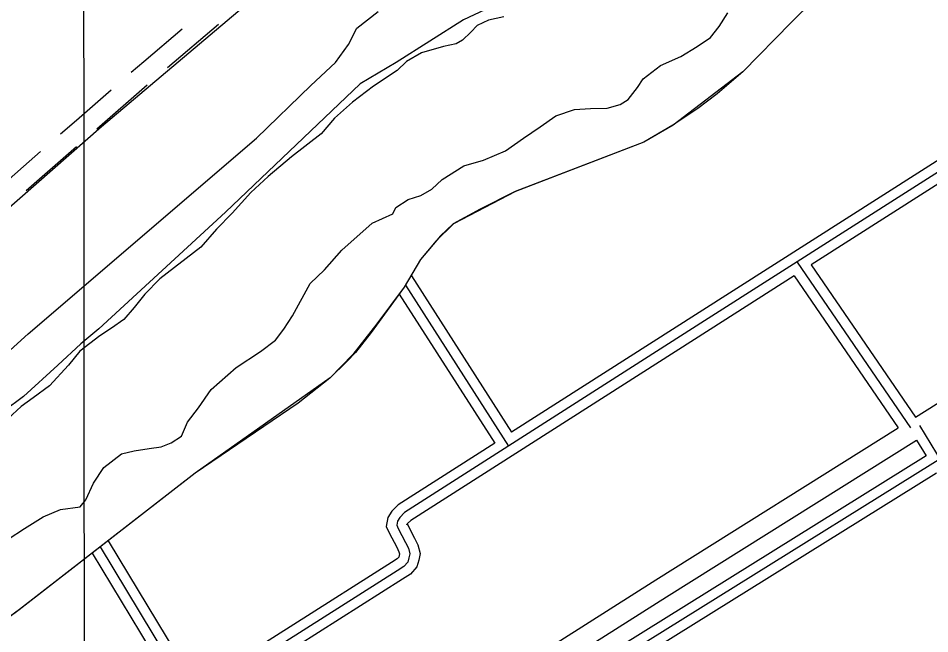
# Model space of a CAD drawing. Extents: x 3297772 to 3335630, y 634068 to 659439.
# Drawn here: x 3307038 to 3308401, y 647184 to 648104 of the extents above; entities that cross this region are included whole.
import ezdxf

# ---------------------------------------------------------------- set-up
doc = ezdxf.new("R2010")
doc.units = 0
for name, color, linetype in [('V-GRID-MAJR', 7, 'Continuous'), ('V-ROAD-CNTR', 7, 'Continuous'), ('V-SITE-OTLN', 7, 'Continuous'), ('V-SITE-VEGE', 7, 'Continuous'), ('V-TOPO-SHOR', 7, 'Continuous')]:
    doc.layers.add(name, color=color, linetype=linetype)

msp = doc.modelspace()

# ---------------------------------------------------------------- linework, layer by layer
at = {"layer": 'V-GRID-MAJR'}
msp.add_spline([(3307142.665, 639451.888), (3307140.4620000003, 642480.638), (3307136.054, 648541.983), (3307131.646, 654603.3520000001), (3307129.441, 657635.958)], degree=3, dxfattribs=at)
at = {"layer": 'V-ROAD-CNTR'}
for p, q in [((3307337.627998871, 648094.9361993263), (3307261.3963588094, 648030.2186240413)), ((3307231.051144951, 648004.1595428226), (3307155.6032559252, 647938.5274039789)), ((3307125.4273848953, 647912.2706984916), (3307049.9923221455, 647846.6235256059)), ((3307071.3303044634, 647904.9621555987), (3306995.895241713, 647839.3149827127))]:
    msp.add_line(p, q, dxfattribs=at)
for points in [[(3312939.259084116, 650719.7405338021), (3312147.8886668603, 650226.4545203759), (3311603.3287559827, 649890.6091920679), (3310922.80111704, 649468.348036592), (3310057.579847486, 648917.3251386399), (3309400.102162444, 648502.041969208), (3308809.789343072, 648126.674719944), (3308064.599833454, 647651.8196696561), (3307615.6257314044, 647365.3602425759), (3307608.5777455, 647358.1752569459), (3307605.153752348, 647352.5692681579), (3307604.129754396, 647346.629280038), (3307606.361749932, 647341.7572897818), (3307617.461727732, 647320.5463322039), (3307621.65271935, 647311.931349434), (3307623.69271527, 647303.7813657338), (3307622.4197178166, 647297.7103778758), (3307620.646721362, 647291.379390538), (3307614.8467329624, 647284.846403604), (3307604.638753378, 647278.2334168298), (3306995.5399715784, 646891.920189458)], [(3312538.3908858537, 648862.342248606), (3312246.516469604, 649205.222562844), (3311949.495063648, 649557.7548577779), (3311933.901094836, 649569.93883341), (3311922.9381167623, 649576.9168194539), (3311909.680143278, 649578.560816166), (3311892.29917804, 649578.365816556), (3311870.545221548, 649576.1998208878), (3311806.407349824, 649556.6208600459), (3311715.9435307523, 649509.5969540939), (3309918.72812519, 648366.885239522), (3308700.572561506, 647622.2597287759), (3307816.6983292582, 647071.6478300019), (3307154.2246542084, 646652.5346682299)], [(3308752.507457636, 648666.5346402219), (3308635.3006920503, 648439.1980948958), (3308612.3077380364, 648396.4581803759), (3308590.2817820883, 648362.96124737), (3308549.587863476, 648333.5343062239), (3308478.6350053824, 648288.099397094), (3308287.3353879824, 648168.914635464), (3308228.423505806, 648132.680707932), (3308194.0385745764, 648098.154776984), (3308121.64171937, 648024.190924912), (3308017.39692786, 647944.70708388), (3307973.7430151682, 647918.9731353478), (3307781.580399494, 647845.4142824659), (3307689.009584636, 647796.941379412), (3307663.105636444, 647771.3984304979), (3307639.5876834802, 647743.600486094), (3307615.10773244, 647702.121569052), (3307574.2868140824, 647647.3226786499), (3307538.351885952, 647601.8957695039), (3307504.4889536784, 647566.5878401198), (3307302.7243572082, 647424.1521249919), (3307039.646883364, 647219.9345334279), (3306925.0941124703, 647135.765701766)], [(3308478.6350053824, 648288.099397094), (3308287.3383879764, 648168.9156354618), (3308256.323450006, 648149.823673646), (3308228.4215058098, 648132.6787079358), (3308194.0385745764, 648098.154776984), (3308121.955718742, 648024.5109242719), (3308083.39179587, 647991.2959907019), (3308054.69185327, 647969.601034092), (3308016.9859286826, 647944.4650843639), (3307973.7430151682, 647918.9731353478), (3307781.478399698, 647845.375282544), (3307728.9335047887, 647818.8303356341), (3307688.650585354, 647796.795379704), (3307669.7056232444, 647778.934415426), (3307639.7426831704, 647743.86248557), (3307615.31273203, 647702.468568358), (3307565.6738313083, 647634.5307042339), (3307542.41287783, 647604.8737635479), (3307529.5649035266, 647591.156790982), (3307504.071954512, 647566.3718405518), (3307456.64304937, 647528.8359156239), (3307302.6213574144, 647424.0721251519), (3307039.9518827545, 647220.171532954), (3306973.8190150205, 647172.2116288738)], [(3307283.1661693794, 648088.053316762), (3307225.691317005, 648039.2594946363), (3307207.1273706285, 648023.110712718)], [(3308716.2025302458, 648084.825803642), (3308056.534849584, 647664.4676443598), (3307775.913410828, 647485.422002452)], [(3307176.9482148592, 647996.8578570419), (3307125.053042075, 647951.714232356), (3307101.504329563, 647931.2210247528)], [(3308454.69605326, 647882.613208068), (3308223.964514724, 647735.584502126)], [(3308202.8255570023, 647739.900493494), (3308372.6712173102, 647491.9829893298)], [(3308223.964514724, 647735.584502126), (3308379.743203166, 647508.201956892)], [(3308198.65156535, 647719.4545343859), (3308072.6648173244, 647639.1716949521), (3307625.1357123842, 647353.635266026), (3307620.485721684, 647348.8942755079), (3307619.4487237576, 647347.196278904), (3307619.700723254, 647348.6562759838), (3307619.8347229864, 647348.3632765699), (3307630.853700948, 647327.3063186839), (3307635.824691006, 647317.0883391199), (3307639.080684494, 647304.07836514), (3307636.998688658, 647294.1443850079), (3307634.158694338, 647284.0054052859), (3307624.711713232, 647273.364426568), (3307612.7337371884, 647265.605442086), (3307016.157930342, 646887.2341988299)], [(3308198.650565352, 647719.4545343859), (3308354.300254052, 647492.2559887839)], [(3307626.0367105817, 647719.159534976), (3307775.91241083, 647485.4210024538)], [(3307617.041728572, 647705.3975625), (3307771.363419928, 647464.726043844)], [(3307607.996746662, 647691.71258987), (3307750.621461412, 647469.2850347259)], [(3308379.743203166, 647508.201956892), (3308602.679757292, 647647.935677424)], [(3307124.3747139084, 646714.1015450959), (3307991.673979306, 647264.9664433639), (3308354.300254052, 647492.2559887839)], [(3308385.83619098, 647495.3759825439), (3308555.5258516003, 647216.3175406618)], [(3307750.6224614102, 647469.2850347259), (3307606.1157504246, 647377.085219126), (3307596.669769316, 647367.456238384), (3307590.858780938, 647357.942257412), (3307588.5587855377, 647344.602284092), (3307592.8887768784, 647335.151302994), (3307604.0697545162, 647313.7863457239), (3307607.480747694, 647306.7743597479), (3307608.304746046, 647303.484366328), (3307607.840746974, 647301.276370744), (3307607.134748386, 647298.7533757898), (3307604.9817526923, 647296.32838064), (3307596.543769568, 647290.8613915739), (3307304.1783543, 647105.4327624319)], [(3307769.5044236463, 647088.315796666), (3308007.68194729, 647239.594494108), (3308381.385199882, 647473.8260256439)], [(3308381.385199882, 647473.8260256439), (3308395.820171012, 647450.087073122)], [(3308395.82117101, 647450.087073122), (3307808.72234521, 647084.3518045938), (3307782.16739832, 647067.5518381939)], [(3308411.4091398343, 647424.452124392), (3307824.674313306, 647058.9438554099), (3307797.7903670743, 647041.935889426)], [(3307160.837640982, 647314.0103452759), (3307299.2573641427, 647084.5498041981)], [(3307172.791617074, 647323.2323268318), (3307304.1773543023, 647105.43376243)], [(3307148.850664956, 647304.8413636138), (3307278.836404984, 647089.3617945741)]]:
    msp.add_lwpolyline(points, dxfattribs=at)
at = {"layer": 'V-SITE-OTLN'}
msp.add_lwpolyline([(3307862.054, 649829.672), (3307617.185, 649646.1140000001), (3307514.725, 649551.478), (3307445.276, 649441.525), (3307425.349, 649309.281), (3307452.057, 649127.188), (3307540.2660000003, 648833.142), (3307619.7800000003, 648449.533), (3307619.4790000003, 648386.123), (3307608.049, 648359.433), (3307551.694, 648277.816), (3307439.552, 648176.338), (3307162.734, 647941.922), (3306865.114, 647681.412)], dxfattribs=at)
at = {"layer": 'V-SITE-VEGE'}
for points in [[(3308411.401, 648657.507), (3308399.119, 648635.387), (3308372.1, 648598.517), (3308345.083, 648569.019), (3308271.396, 648512.486), (3308173.145, 648414.166), (3308153.497, 648399.4180000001), (3308146.128, 648382.211), (3308143.668, 648357.631), (3308028.227, 648298.638), (3308001.207, 648278.976), (3307984.014, 648256.853), (3307976.644, 648237.1900000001), (3307949.626, 648217.525), (3307704.004, 648102), (3307603.2970000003, 648038.094), (3307549.261, 648006.139), (3307347.85, 647814.415), (3307158.717, 647639.897), (3307131.698, 647617.775), (3307097.312, 647585.822), (3307045.731, 647539.1190000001), (3306986.7800000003, 647494.8740000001)], [(3307394.5160000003, 647925.0260000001), (3307475.574, 648003.681), (3307512.415, 648038.094), (3307532.066, 648065.132), (3307544.348, 648089.712), (3307576.278, 648114.292)], [(3306846.772, 647445.716), (3307053.098, 647632.524), (3307394.5160000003, 647925.0260000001)]]:
    msp.add_lwpolyline(points, dxfattribs=at)
at = {"layer": 'V-TOPO-SHOR'}
for points in [[(3307764.112, 648106.552), (3307741.619, 648101.473), (3307724.2970000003, 648093.777), (3307714.741, 648083.451), (3307702.5840000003, 648071.411), (3307693.053, 648066.268)], [(3307793.499, 647924.921), (3307818.645, 647942.088), (3307842.057, 647958.3960000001), (3307869.756, 647967.772), (3307893.964, 647969.386), (3307919.029, 647970.131), (3307938.068, 647975.226), (3307950.204, 647982.947), (3307964.116, 648001.029), (3307972.8200000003, 648013.952), (3307998.842, 648033.705), (3308029.156, 648047.392), (3308053.423, 648061.9670000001), (3308073.367, 648075.701), (3308086.406, 648092.061), (3308099.468, 648112.7390000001)], [(3307693.053, 648066.268), (3307674.021, 648062.037), (3307641.134, 648052.688), (3307618.6040000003, 648039.831), (3307604.71, 648026.068), (3307569.167, 648002.903), (3307537.94, 647978.851), (3307511.035, 647954.781), (3307491.046, 647931.541), (3307446.808, 647897.181), (3307412.098, 647867.962), (3307386.058, 647843.886), (3307358.254, 647812.904), (3307334.807, 647788.817), (3307311.345, 647762.136), (3307249.759, 647714.897), (3307227.178, 647691.669), (3307211.529, 647671.8640000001), (3307195.887, 647653.791), (3307177.678, 647640.9130000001), (3307160.34, 647629.76), (3307129.98, 647606.568), (3307113.463, 647585.906), (3307084.795, 647554.93), (3307060.5100000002, 647536.895), (3307042.301, 647524.017), (3307023.201, 647505.96)], [(3307023.21, 647325.333), (3307047.484, 647341.639), (3307075.223, 647358.791), (3307101.201, 647369.903), (3307130.607, 647374.085), (3307139.298, 647384.415), (3307150.65, 647409.4230000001), (3307166.318, 647432.685), (3307192.344, 647453.304), (3307211.378, 647457.533), (3307233.863, 647460.884), (3307252.024, 647463.39), (3307266.7430000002, 647469.37), (3307282.349, 647479.6680000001), (3307291.09, 647500.3690000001), (3307307.613, 647521.8960000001), (3307326.758, 647549.46), (3307364.075, 647582.125), (3307400.486, 647606.15), (3307423.039, 647623.329), (3307435.216, 647639.692), (3307448.274, 647659.507), (3307474.429, 647707.78), (3307496.134, 647728.42), (3307522.199, 647757.682), (3307567.33, 647798.087), (3307598.509, 647811.765), (3307602.875, 647821.252), (3307621.08, 647833.265), (3307640.122, 647839.225), (3307656.588, 647848.654), (3307672.215, 647863.27), (3307704.288, 647883.861), (3307733.714, 647892.3640000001), (3307766.619, 647906.037), (3307793.499, 647924.921)]]:
    msp.add_lwpolyline(points, dxfattribs=at)

doc.saveas('drawing.dxf')
